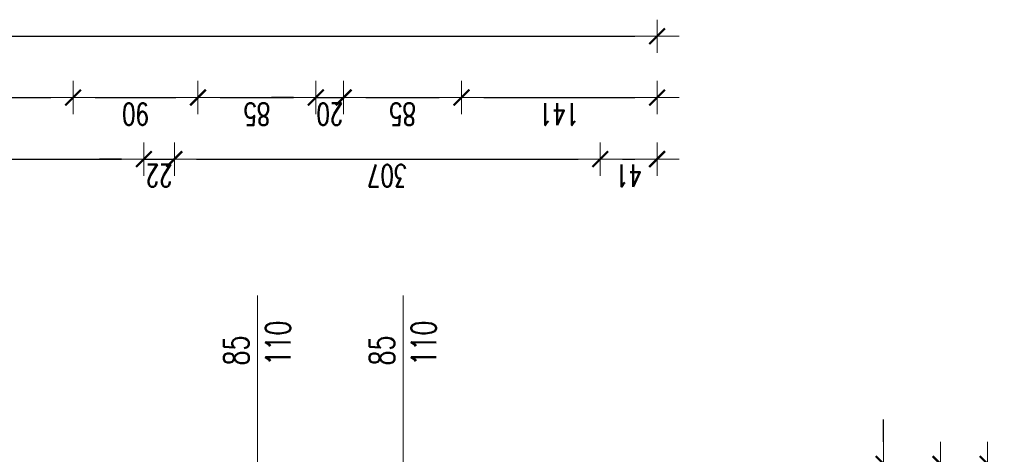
# Model space of a CAD drawing. Header units: millimetres. Extents: x -2948 to 78628, y 64669 to 215420.
# Tile 311 of 360: x 56004 to 56714, y 179692 to 180005. Entities that reach past the tile are written whole.
import ezdxf

# ---------------------------------------------------------------- set-up
doc = ezdxf.new("R2010")
doc.units = ezdxf.units.MM
for name, color, linetype, lineweight in [('OPIS', 2, 'Continuous', 13), ('POMOC', 1, 'Continuous', 13), ('WYMIAR', 5, 'Continuous', 13)]:
    doc.layers.add(name, color=color, linetype=linetype, lineweight=lineweight)
doc.styles.add('style2', font='romans.shx', dxfattribs={"width": 0.7})
doc.dimstyles.new('100', dxfattribs={"dimscale": 80, "dimtxt": 0.2, "dimasz": 0.2, "dimexe": 1.25, "dimexo": 0.625, "dimgap": 0.05, "dimtad": 1, "dimdec": 0, "dimdsep": 46, "dimlunit": 6, "dimtxsty": 'style2', "dimblk1": 'TICK', "dimblk2": 'TICK', "dimsah": 1, "dimcen": 0.2, "dimse1": 1, "dimse2": 1, "dimclrd": 256, "dimclrt": 2, "dimadec": 0, "dimazin": 0, "dimtfac": 1, "dimtdec": 0, "dimtix": 1, "dimtmove": 1, "dimatfit": 0, "dimldrblk": 'DOTSMALL', "dimfxl": 1, "dimtolj": 1, "dimtzin": 0, "dimarcsym": 0})

# ---------------------------------------------------------------- blocks, each defined once
blk = doc.blocks.new('TICK')
at = {"color": 5}
for p, q in [((0, -0.75), (0, 0.75)), ((-1, 0), (1, 0))]:
    blk.add_line(p, q, dxfattribs=at)
at = {"const_width": 0.1}
blk.add_lwpolyline([(-0.354, -0.354), (0.354, 0.354)], dxfattribs=at)
blk = doc.blocks.new('*D2101')
at = {"layer": 'Defpoints', "color": 0, "ltscale": 2, "transparency": 16777216}
for p in [(56463.92, 179949.17), (56322.92, 179746.79), (56463.92, 179746.79)]:
    blk.add_point(p, dxfattribs=at)
at = {"layer": 'WYMIAR', "lineweight": -2, "ltscale": 2, "transparency": 16777216}
blk.add_line((56338.92, 179949.17), (56447.92, 179949.17), dxfattribs=at)
at = {"layer": 'WYMIAR', "lineweight": -2, "ltscale": 2, "transparency": 16777216, "xscale": 16, "yscale": 16, "zscale": 16, "rotation": 180}
blk.add_blockref('TICK', (56322.92, 179949.17), dxfattribs=at)
at = {"layer": 'WYMIAR', "lineweight": -2, "ltscale": 2, "transparency": 16777216, "xscale": 16, "yscale": 16, "zscale": 16}
blk.add_blockref('TICK', (56463.92, 179949.17), dxfattribs=at)
at = {"layer": 'WYMIAR', "color": 2, "ltscale": 2, "transparency": 16777216, "insert": (56393.42, 179937.17), "char_height": 16, "attachment_point": 5, "rotation": 180, "style": 'style2'}
blk.add_mtext('\\A1;141', dxfattribs=at)
blk = doc.blocks.new('_DotSmall')
at = {"layer": 'OPIS', "color": 0, "const_width": 0.5}
blk.add_lwpolyline([(-0.0625, 0, 1), (0.0625, 0, 1)], format="xyb", close=True, dxfattribs=at)
blk = doc.blocks.new('*D2103')
at = {"layer": 'Defpoints', "color": 0, "ltscale": 2, "transparency": 16777216}
for p in [(56504.6, 179684.81), (56504.6, 179280.81), (56668.17, 179280.81)]:
    blk.add_point(p, dxfattribs=at)
at = {"layer": 'WYMIAR', "lineweight": -2, "ltscale": 2, "transparency": 16777216}
blk.add_line((56668.17, 179668.81), (56668.17, 179296.81), dxfattribs=at)
at = {"layer": 'WYMIAR', "lineweight": -2, "ltscale": 2, "transparency": 16777216, "xscale": 16, "yscale": 16, "zscale": 16}
for p, rotation in [((56668.17, 179684.81), 90), ((56668.17, 179280.81), 270)]:
    blk.add_blockref('TICK', p, dxfattribs=dict(at, rotation=rotation))
at = {"layer": 'WYMIAR', "color": 2, "ltscale": 2, "transparency": 16777216, "insert": (56656.17, 179482.81), "char_height": 16, "attachment_point": 5, "rotation": 90, "style": 'style2'}
blk.add_mtext('\\A1;404', dxfattribs=at)
blk = doc.blocks.new('*D2176')
at = {"layer": 'Defpoints', "color": 0, "ltscale": 2, "transparency": 16777216}
for p in [(56322.92, 179949.17), (56237.92, 179746.79), (56322.92, 179746.79)]:
    blk.add_point(p, dxfattribs=at)
at = {"layer": 'WYMIAR', "lineweight": -2, "ltscale": 2, "transparency": 16777216}
blk.add_line((56253.92, 179949.17), (56306.92, 179949.17), dxfattribs=at)
at = {"layer": 'WYMIAR', "lineweight": -2, "ltscale": 2, "transparency": 16777216, "xscale": 16, "yscale": 16, "zscale": 16, "rotation": 180}
blk.add_blockref('TICK', (56237.92, 179949.17), dxfattribs=at)
at = {"layer": 'WYMIAR', "lineweight": -2, "ltscale": 2, "transparency": 16777216, "xscale": 16, "yscale": 16, "zscale": 16}
blk.add_blockref('TICK', (56322.92, 179949.17), dxfattribs=at)
at = {"layer": 'WYMIAR', "color": 2, "ltscale": 2, "transparency": 16777216, "insert": (56280.42, 179937.17), "char_height": 16, "attachment_point": 5, "rotation": 180, "style": 'style2'}
blk.add_mtext('\\A1;85', dxfattribs=at)
blk = doc.blocks.new('*D2177')
at = {"layer": 'Defpoints', "color": 0, "ltscale": 2, "transparency": 16777216}
for p in [(56237.92, 179949.17), (56217.92, 179746.79), (56237.92, 179746.79)]:
    blk.add_point(p, dxfattribs=at)
at = {"layer": 'WYMIAR', "lineweight": -2, "ltscale": 2, "transparency": 16777216}
for p, q in [((56201.92, 179949.17), (56185.92, 179949.17)), ((56217.92, 179949.17), (56237.92, 179949.17)), ((56253.92, 179949.17), (56269.92, 179949.17))]:
    blk.add_line(p, q, dxfattribs=at)
at = {"layer": 'WYMIAR', "lineweight": -2, "ltscale": 2, "transparency": 16777216, "xscale": 16, "yscale": 16, "zscale": 16}
blk.add_blockref('TICK', (56217.92, 179949.17), dxfattribs=at)
at = {"layer": 'WYMIAR', "lineweight": -2, "ltscale": 2, "transparency": 16777216, "xscale": 16, "yscale": 16, "zscale": 16, "rotation": 180}
blk.add_blockref('TICK', (56237.92, 179949.17), dxfattribs=at)
at = {"layer": 'WYMIAR', "color": 2, "ltscale": 2, "transparency": 16777216, "insert": (56227.92, 179937.17), "char_height": 16, "attachment_point": 5, "rotation": 180, "style": 'style2'}
blk.add_mtext('\\A1;20', dxfattribs=at)
blk = doc.blocks.new('*D2178')
at = {"layer": 'Defpoints', "color": 0, "ltscale": 2, "transparency": 16777216}
for p in [(56217.92, 179949.17), (56132.92, 179746.79), (56217.92, 179746.79)]:
    blk.add_point(p, dxfattribs=at)
at = {"layer": 'WYMIAR', "lineweight": -2, "ltscale": 2, "transparency": 16777216}
blk.add_line((56148.92, 179949.17), (56201.92, 179949.17), dxfattribs=at)
at = {"layer": 'WYMIAR', "lineweight": -2, "ltscale": 2, "transparency": 16777216, "xscale": 16, "yscale": 16, "zscale": 16, "rotation": 180}
blk.add_blockref('TICK', (56132.92, 179949.17), dxfattribs=at)
at = {"layer": 'WYMIAR', "lineweight": -2, "ltscale": 2, "transparency": 16777216, "xscale": 16, "yscale": 16, "zscale": 16}
blk.add_blockref('TICK', (56217.92, 179949.17), dxfattribs=at)
at = {"layer": 'WYMIAR', "color": 2, "ltscale": 2, "transparency": 16777216, "insert": (56175.42, 179937.17), "char_height": 16, "attachment_point": 5, "rotation": 180, "style": 'style2'}
blk.add_mtext('\\A1;85', dxfattribs=at)
blk = doc.blocks.new('*D2179')
at = {"layer": 'Defpoints', "color": 0, "ltscale": 2, "transparency": 16777216}
for p in [(56132.92, 179949.17), (56042.92, 179746.79), (56132.92, 179746.79)]:
    blk.add_point(p, dxfattribs=at)
at = {"layer": 'WYMIAR', "lineweight": -2, "ltscale": 2, "transparency": 16777216}
blk.add_line((56058.92, 179949.17), (56116.92, 179949.17), dxfattribs=at)
at = {"layer": 'WYMIAR', "lineweight": -2, "ltscale": 2, "transparency": 16777216, "xscale": 16, "yscale": 16, "zscale": 16, "rotation": 180}
blk.add_blockref('TICK', (56042.92, 179949.17), dxfattribs=at)
at = {"layer": 'WYMIAR', "lineweight": -2, "ltscale": 2, "transparency": 16777216, "xscale": 16, "yscale": 16, "zscale": 16}
blk.add_blockref('TICK', (56132.92, 179949.17), dxfattribs=at)
at = {"layer": 'WYMIAR', "color": 2, "ltscale": 2, "transparency": 16777216, "insert": (56087.92, 179937.17), "char_height": 16, "attachment_point": 5, "rotation": 180, "style": 'style2'}
blk.add_mtext('\\A1;90', dxfattribs=at)
blk = doc.blocks.new('*D2180')
at = {"layer": 'Defpoints', "color": 0, "ltscale": 2, "transparency": 16777216}
for p in [(56042.92, 179949.17), (55842.92, 179746.79), (56042.92, 179746.79)]:
    blk.add_point(p, dxfattribs=at)
at = {"layer": 'WYMIAR', "lineweight": -2, "ltscale": 2, "transparency": 16777216}
blk.add_line((55858.92, 179949.17), (56026.92, 179949.17), dxfattribs=at)
at = {"layer": 'WYMIAR', "lineweight": -2, "ltscale": 2, "transparency": 16777216, "xscale": 16, "yscale": 16, "zscale": 16, "rotation": 180}
blk.add_blockref('TICK', (55842.92, 179949.17), dxfattribs=at)
at = {"layer": 'WYMIAR', "lineweight": -2, "ltscale": 2, "transparency": 16777216, "xscale": 16, "yscale": 16, "zscale": 16}
blk.add_blockref('TICK', (56042.92, 179949.17), dxfattribs=at)
at = {"layer": 'WYMIAR', "color": 2, "ltscale": 2, "transparency": 16777216, "insert": (55942.92, 179937.17), "char_height": 16, "attachment_point": 5, "rotation": 180, "style": 'style2'}
blk.add_mtext('\\A1;200', dxfattribs=at)
blk = doc.blocks.new('*D2028')
at = {"layer": 'Defpoints', "color": 0, "ltscale": 2, "transparency": 16777216}
for p in [(56463.92, 179993.33), (55220.92, 179746.79), (56463.92, 179746.79)]:
    blk.add_point(p, dxfattribs=at)
at = {"layer": 'WYMIAR', "lineweight": -2, "ltscale": 2, "transparency": 16777216}
blk.add_line((55236.92, 179993.33), (56447.92, 179993.33), dxfattribs=at)
at = {"layer": 'WYMIAR', "lineweight": -2, "ltscale": 2, "transparency": 16777216, "xscale": 16, "yscale": 16, "zscale": 16, "rotation": 180}
blk.add_blockref('TICK', (55220.92, 179993.33), dxfattribs=at)
at = {"layer": 'WYMIAR', "lineweight": -2, "ltscale": 2, "transparency": 16777216, "xscale": 16, "yscale": 16, "zscale": 16}
blk.add_blockref('TICK', (56463.92, 179993.33), dxfattribs=at)
at = {"layer": 'WYMIAR', "color": 2, "ltscale": 2, "transparency": 16777216, "insert": (55842.42, 179981.33), "char_height": 16, "attachment_point": 5, "rotation": 180, "style": 'style2'}
blk.add_mtext('\\A1;1\xa0243', dxfattribs=at)
blk = doc.blocks.new('*D2029')
at = {"layer": 'Defpoints', "color": 0, "ltscale": 2, "transparency": 16777216}
for p in [(56490.63, 179684.81), (56490.63, 170017.81), (56702.21, 170017.81)]:
    blk.add_point(p, dxfattribs=at)
at = {"layer": 'WYMIAR', "lineweight": -2, "ltscale": 2, "transparency": 16777216}
blk.add_line((56702.21, 179668.81), (56702.21, 170033.81), dxfattribs=at)
at = {"layer": 'WYMIAR', "lineweight": -2, "ltscale": 2, "transparency": 16777216, "xscale": 16, "yscale": 16, "zscale": 16}
for p, rotation in [((56702.21, 179684.81), 90), ((56702.21, 170017.81), 270)]:
    blk.add_blockref('TICK', p, dxfattribs=dict(at, rotation=rotation))
at = {"layer": 'WYMIAR', "color": 2, "ltscale": 2, "transparency": 16777216, "insert": (56690.21, 174851.31), "char_height": 16, "attachment_point": 5, "rotation": 90, "style": 'style2'}
blk.add_mtext('\\A1;9\xa0667', dxfattribs=at)
blk = doc.blocks.new('*D2007')
at = {"layer": 'Defpoints', "color": 0, "ltscale": 2, "transparency": 16777216}
for p in [(56422.92, 179684.81), (56627.17, 179684.81), (56422.92, 179649.81)]:
    blk.add_point(p, dxfattribs=at)
at = {"layer": 'WYMIAR', "lineweight": -2, "ltscale": 2, "transparency": 16777216}
for p, q in [((56627.17, 179700.81), (56627.17, 179716.81)), ((56627.17, 179649.81), (56627.17, 179684.81)), ((56627.17, 179633.81), (56627.17, 179617.81))]:
    blk.add_line(p, q, dxfattribs=at)
at = {"layer": 'WYMIAR', "lineweight": -2, "ltscale": 2, "transparency": 16777216, "xscale": 16, "yscale": 16, "zscale": 16}
for p, rotation in [((56627.17, 179684.81), 270), ((56627.17, 179649.81), 90)]:
    blk.add_blockref('TICK', p, dxfattribs=dict(at, rotation=rotation))
at = {"layer": 'WYMIAR', "color": 2, "ltscale": 2, "transparency": 16777216, "insert": (56615.17, 179667.31), "char_height": 16, "attachment_point": 5, "rotation": 90, "style": 'style2'}
blk.add_mtext('\\A1;35', dxfattribs=at)
blk = doc.blocks.new('*D2011')
at = {"layer": 'Defpoints', "color": 0, "ltscale": 2, "transparency": 16777216}
for p in [(56093.92, 179904.75), (55803.92, 179708.74), (56093.92, 179708.74)]:
    blk.add_point(p, dxfattribs=at)
at = {"layer": 'WYMIAR', "lineweight": -2, "ltscale": 2, "transparency": 16777216}
blk.add_line((55819.92, 179904.75), (56077.92, 179904.75), dxfattribs=at)
at = {"layer": 'WYMIAR', "lineweight": -2, "ltscale": 2, "transparency": 16777216, "xscale": 16, "yscale": 16, "zscale": 16, "rotation": 180}
blk.add_blockref('TICK', (55803.92, 179904.75), dxfattribs=at)
at = {"layer": 'WYMIAR', "lineweight": -2, "ltscale": 2, "transparency": 16777216, "xscale": 16, "yscale": 16, "zscale": 16}
blk.add_blockref('TICK', (56093.92, 179904.75), dxfattribs=at)
at = {"layer": 'WYMIAR', "color": 2, "ltscale": 2, "transparency": 16777216, "insert": (55948.92, 179892.75), "char_height": 16, "attachment_point": 5, "rotation": 180, "style": 'style2'}
blk.add_mtext('\\A1;290', dxfattribs=at)
blk = doc.blocks.new('*D2012')
at = {"layer": 'Defpoints', "color": 0, "ltscale": 2, "transparency": 16777216}
for p in [(56115.92, 179904.75), (56093.92, 179708.74), (56115.92, 179703.74)]:
    blk.add_point(p, dxfattribs=at)
at = {"layer": 'WYMIAR', "lineweight": -2, "ltscale": 2, "transparency": 16777216}
for p, q in [((56077.92, 179904.75), (56061.92, 179904.75)), ((56093.92, 179904.75), (56115.92, 179904.75)), ((56131.92, 179904.75), (56147.92, 179904.75))]:
    blk.add_line(p, q, dxfattribs=at)
at = {"layer": 'WYMIAR', "lineweight": -2, "ltscale": 2, "transparency": 16777216, "xscale": 16, "yscale": 16, "zscale": 16}
blk.add_blockref('TICK', (56093.92, 179904.75), dxfattribs=at)
at = {"layer": 'WYMIAR', "lineweight": -2, "ltscale": 2, "transparency": 16777216, "xscale": 16, "yscale": 16, "zscale": 16, "rotation": 180}
blk.add_blockref('TICK', (56115.92, 179904.75), dxfattribs=at)
at = {"layer": 'WYMIAR', "color": 2, "ltscale": 2, "transparency": 16777216, "insert": (56104.92, 179892.75), "char_height": 16, "attachment_point": 5, "rotation": 180, "style": 'style2'}
blk.add_mtext('\\A1;22', dxfattribs=at)
blk = doc.blocks.new('*D2013')
at = {"layer": 'Defpoints', "color": 0, "ltscale": 2, "transparency": 16777216}
for p in [(56422.92, 179904.75), (56115.92, 179703.74), (56422.92, 179703.74)]:
    blk.add_point(p, dxfattribs=at)
at = {"layer": 'WYMIAR', "lineweight": -2, "ltscale": 2, "transparency": 16777216}
blk.add_line((56131.92, 179904.75), (56406.92, 179904.75), dxfattribs=at)
at = {"layer": 'WYMIAR', "lineweight": -2, "ltscale": 2, "transparency": 16777216, "xscale": 16, "yscale": 16, "zscale": 16, "rotation": 180}
blk.add_blockref('TICK', (56115.92, 179904.75), dxfattribs=at)
at = {"layer": 'WYMIAR', "lineweight": -2, "ltscale": 2, "transparency": 16777216, "xscale": 16, "yscale": 16, "zscale": 16}
blk.add_blockref('TICK', (56422.92, 179904.75), dxfattribs=at)
at = {"layer": 'WYMIAR', "color": 2, "ltscale": 2, "transparency": 16777216, "insert": (56269.42, 179892.75), "char_height": 16, "attachment_point": 5, "rotation": 180, "style": 'style2'}
blk.add_mtext('\\A1;307', dxfattribs=at)
blk = doc.blocks.new('*D2014')
at = {"layer": 'Defpoints', "color": 0, "ltscale": 2, "transparency": 16777216}
for p in [(56463.92, 179904.75), (56422.92, 179703.74), (56463.92, 179703.74)]:
    blk.add_point(p, dxfattribs=at)
at = {"layer": 'WYMIAR', "lineweight": -2, "ltscale": 2, "transparency": 16777216}
blk.add_line((56438.92, 179904.75), (56447.92, 179904.75), dxfattribs=at)
at = {"layer": 'WYMIAR', "lineweight": -2, "ltscale": 2, "transparency": 16777216, "xscale": 16, "yscale": 16, "zscale": 16, "rotation": 180}
blk.add_blockref('TICK', (56422.92, 179904.75), dxfattribs=at)
at = {"layer": 'WYMIAR', "lineweight": -2, "ltscale": 2, "transparency": 16777216, "xscale": 16, "yscale": 16, "zscale": 16}
blk.add_blockref('TICK', (56463.92, 179904.75), dxfattribs=at)
at = {"layer": 'WYMIAR', "color": 2, "ltscale": 2, "transparency": 16777216, "insert": (56443.42, 179892.75), "char_height": 16, "attachment_point": 5, "rotation": 180, "style": 'style2'}
blk.add_mtext('\\A1;41', dxfattribs=at)

msp = doc.modelspace()

# ---------------------------------------------------------------- linework, layer by layer
at = {"layer": 'POMOC'}
for p, q in [((56175.92, 179649.81), (56175.92, 179806.38)), ((56280.92, 179649.81), (56280.92, 179806.38))]:
    msp.add_line(p, q, dxfattribs=at)

# ---------------------------------------------------------------- texts
at = {"layer": 'OPIS', "linetype": 'Continuous', "ltscale": 0.2, "char_height": 18, "width": 280.1371, "attachment_point": 1, "rotation": 89.99152, "style": 'style2'}
for insert in [(56151.63, 179755.81), (56256.63, 179755.81)]:
    msp.add_mtext('85\\P110', dxfattribs=dict(at, insert=insert))

# ---------------------------------------------------------------- dimensions: what is measured, and where the dimension line sits
at = {"layer": 'WYMIAR', "ltscale": 2}
for p1, p2, distance, picture, middle in [((55220.92, 179746.79), (56463.92, 179746.79), 246.54, '*D2028', (55842.42, 179981.33)), ((55842.92, 179746.79), (56042.92, 179746.79), 202.37, '*D2180', (55942.92, 179937.17)), ((56042.92, 179746.79), (56132.92, 179746.79), 202.37, '*D2179', (56087.92, 179937.17)), ((56132.92, 179746.79), (56217.92, 179746.79), 202.37, '*D2178', (56175.42, 179937.17)), ((56217.92, 179746.79), (56237.92, 179746.79), 202.37, '*D2177', (56227.92, 179937.17)), ((56237.92, 179746.79), (56322.92, 179746.79), 202.37, '*D2176', (56280.42, 179937.17)), ((56322.92, 179746.79), (56463.92, 179746.79), 202.37, '*D2101', (56393.42, 179937.17))]:
    dim = msp.add_aligned_dim(p1=p1, p2=p2, distance=distance, dimstyle='100', dxfattribs=at)
    dim.commit()
    dim.dimension.update_dxf_attribs({"geometry": picture, "text_midpoint": middle})
for base, p1, p2, angle, picture, middle in [((56093.92, 179904.75), (55803.92, 179708.74), (56093.92, 179708.74), 180, '*D2011', (55948.92, 179892.75)), ((56115.92, 179904.75), (56093.92, 179708.74), (56115.92, 179703.74), 180, '*D2012', (56104.92, 179892.75)), ((56422.92, 179904.75), (56115.92, 179703.74), (56422.92, 179703.74), 180, '*D2013', (56269.42, 179892.75)), ((56463.92, 179904.75), (56422.92, 179703.74), (56463.92, 179703.74), 180, '*D2014', (56443.42, 179892.75)), ((56627.17, 179684.81), (56422.92, 179649.81), (56422.92, 179684.81), 90, '*D2007', (56615.17, 179667.31)), ((56702.21, 170017.81), (56490.63, 179684.81), (56490.63, 170017.81), 90, '*D2029', (56690.21, 174851.31)), ((56668.17, 179280.81), (56504.6, 179684.81), (56504.6, 179280.81), 90, '*D2103', (56656.17, 179482.81))]:
    dim = msp.add_linear_dim(base=base, p1=p1, p2=p2, angle=angle, dimstyle='100', dxfattribs=at)
    dim.commit()
    dim.dimension.update_dxf_attribs({"geometry": picture, "text_midpoint": middle})

doc.saveas('drawing.dxf')
